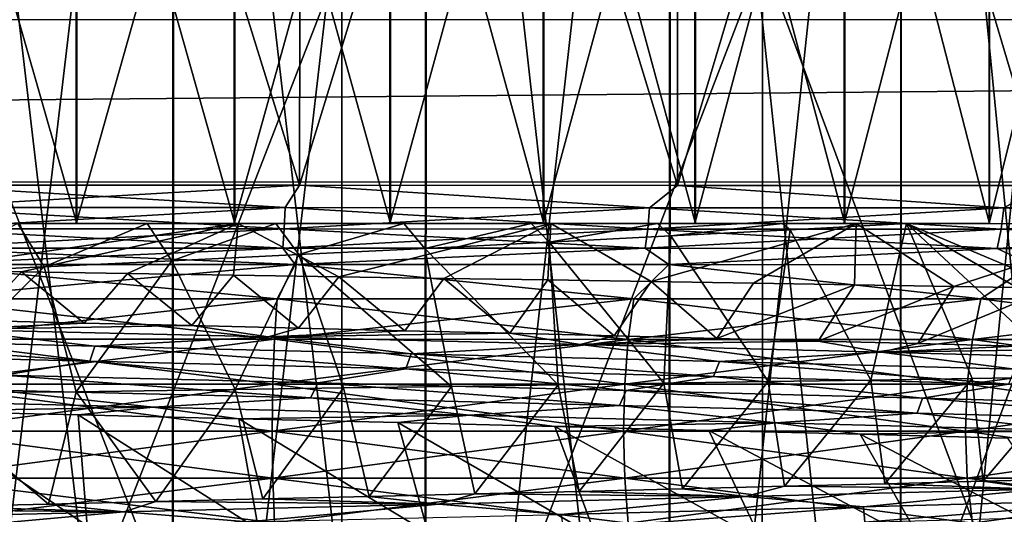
# Model space of a CAD drawing. Header units: metres. Extents: x -205 to 205, y -104 to 104.
# Tile 462 of 656: x -130.5 to -125.75, y 35.94 to 38.33. Entities that reach past the tile are written whole.
import ezdxf

# ---------------------------------------------------------------- set-up
doc = ezdxf.new("R2010")
doc.units = ezdxf.units.M
doc.layers.add('solid_01_2-CONSUMER_EHM_BOX_SW0001', color=7, linetype='CONTINUOUS')

msp = doc.modelspace()

# ---------------------------------------------------------------- linework, layer by layer
at = {"layer": 'solid_01_2-CONSUMER_EHM_BOX_SW0001'}
for points in [[(-200.010849, -74.958488), (-200.010773, 75.041512), (-0.010778, 75.04142)], [(-0.010849, -74.95858), (-200.010849, -74.958488), (-0.010778, 75.04142)], [(-131.000824, 43.474949, 9.15), (-131.001678, 37.530888, 9.15), (-129.151443, 37.530624, 9.261919)], [(-129.14032, 43.474682, 39.736015), (-131.001678, 37.530888, 39.849998), (-131.000824, 43.474949, 39.849998)], [(-129.14032, 43.474682, 39.736015), (-129.151443, 37.530624, 39.738083), (-131.001678, 37.530888, 39.849998)], [(-129.14032, 43.474682, 9.263984), (-131.000824, 43.474949, 9.15), (-129.151443, 37.530624, 9.261919)], [(-129.14032, 43.474682, 9.263984), (-129.151443, 37.530624, 9.261919), (-127.328178, 37.530361, 9.596043)], [(-129.14032, 43.474682, 39.736015), (-127.329033, 43.474422, 39.404301), (-129.151443, 37.530624, 39.738083)], [(-127.329033, 43.474422, 39.404301), (-127.328178, 37.530361, 39.403957), (-129.151443, 37.530624, 39.738083)], [(-127.329033, 43.474422, 9.595698), (-129.14032, 43.474682, 9.263984), (-127.328178, 37.530361, 9.596043)], [(-127.329033, 43.474422, 9.595698), (-127.328178, 37.530361, 9.596043), (-125.558487, 37.530109, 10.147501)], [(-125.556442, 43.474171, 10.148825), (-127.329033, 43.474422, 9.595698), (-125.558487, 37.530109, 10.147501)], [(-127.329033, 43.474422, 39.404301), (-125.556442, 43.474171, 38.851177), (-127.328178, 37.530361, 39.403957)], [(-125.556442, 43.474171, 38.851177), (-125.558487, 37.530109, 38.852501), (-127.328178, 37.530361, 39.403957)], [(-131.002335, 42.546604, 15), (-131.003845, 32.046604, 15), (-129.763733, 32.046425, 15.081106)], [(-129.762238, 42.546425, 15.081106), (-131.002335, 42.546604, 15), (-129.763733, 32.046425, 15.081106)], [(-129.759476, 42.546425, 33.918533), (-131.001068, 32.046604, 34), (-130.999573, 42.546604, 34)], [(-129.759476, 42.546425, 33.918533), (-129.760986, 32.046425, 33.918533), (-131.001068, 32.046604, 34)], [(-129.762238, 42.546425, 15.081106), (-129.763733, 32.046425, 15.081106), (-128.544907, 32.046249, 15.323375)], [(-128.543396, 42.546249, 15.323375), (-129.762238, 42.546425, 15.081106), (-128.544907, 32.046249, 15.323375)], [(-128.540726, 42.546249, 33.675907), (-129.760986, 32.046425, 33.918533), (-129.759476, 42.546425, 33.918533)], [(-128.540726, 42.546249, 33.675907), (-128.542236, 32.046249, 33.675907), (-129.760986, 32.046425, 33.918533)], [(-128.543396, 42.546249, 15.323375), (-128.544907, 32.046249, 15.323375), (-127.368248, 32.046082, 15.722613)], [(-127.366745, 42.546082, 15.722613), (-128.543396, 42.546249, 15.323375), (-127.368248, 32.046082, 15.722613)], [(-127.364182, 42.546082, 33.276325), (-128.542236, 32.046249, 33.675907), (-128.540726, 42.546249, 33.675907)], [(-127.364182, 42.546082, 33.276325), (-127.365685, 32.046082, 33.276325), (-128.542236, 32.046249, 33.675907)], [(-127.366745, 42.546082, 15.722613), (-127.368248, 32.046082, 15.722613), (-126.253761, 32.045921, 16.272009)], [(-126.252251, 42.545921, 16.272009), (-127.366745, 42.546082, 15.722613), (-126.253761, 32.045921, 16.272009)], [(-126.249847, 42.545921, 32.726604), (-127.365685, 32.046082, 33.276325), (-127.364182, 42.546082, 33.276325)], [(-126.249847, 42.545921, 32.726604), (-126.251358, 32.045921, 32.726604), (-127.365685, 32.046082, 33.276325)], [(-126.252251, 42.545921, 16.272009), (-126.253761, 32.045921, 16.272009), (-125.22039, 32.045773, 16.962252)], [(-125.21888, 42.545773, 16.962252), (-126.252251, 42.545921, 16.272009), (-125.22039, 32.045773, 16.962252)], [(-125.216682, 42.545773, 32.03606), (-126.251358, 32.045921, 32.726604), (-126.249847, 42.545921, 32.726604)], [(-125.216682, 42.545773, 32.03606), (-125.218193, 32.045773, 32.03606), (-126.251358, 32.045921, 32.726604)], [(-112.002922, 40.641869, 63.099998), (-150.011154, -40.548634, 63.099998), (-150.011002, -39.448967, 63.099998)], [(-112.002922, 40.641869, 63.099998), (-112.003082, 39.542202, 63.099998), (-150.011154, -40.548634, 63.099998)], [(-112.002922, 40.641869, 63.099998), (-150.011002, -39.448967, 63.099998), (-149.999695, 39.547642, 63.099998)], [(-149.501312, 40.049267, 6), (-149.502487, 31.849266, 6), (-112.502487, 31.843967, 6)], [(-112.501312, 40.043968, 6), (-149.501312, 40.049267, 6), (-112.502487, 31.843967, 6)], [(-131.003403, 37.346603, 12.8), (-131.003021, 40.046616, 12.8), (-130.228592, 40.046505, 12.826785)], [(-130.228973, 37.346493, 12.826786), (-131.003403, 37.346603, 12.8), (-130.228592, 40.046505, 12.826785)], [(-130.225571, 37.346493, 36.172989), (-130.999603, 40.046616, 36.200001), (-130.999985, 37.346603, 36.200001)], [(-130.225571, 37.346493, 36.172989), (-130.225174, 40.046505, 36.172989), (-130.999603, 40.046616, 36.200001)], [(-130.228973, 37.346493, 12.826786), (-130.228592, 40.046505, 12.826785), (-129.46611, 40.046398, 12.901993)], [(-129.466476, 37.346382, 12.901995), (-130.228973, 37.346493, 12.826786), (-129.46611, 40.046398, 12.901993)], [(-130.225571, 37.346493, 36.172989), (-129.463104, 37.346382, 36.097557), (-130.225174, 40.046505, 36.172989)], [(-129.463104, 37.346382, 36.097557), (-129.462708, 40.046398, 36.097557), (-130.225174, 40.046505, 36.172989)], [(-129.466476, 37.346382, 12.901995), (-129.46611, 40.046398, 12.901993), (-128.715561, 40.046291, 13.025623)], [(-128.715927, 37.346275, 13.025627), (-129.466476, 37.346382, 12.901995), (-128.715561, 40.046291, 13.025623)], [(-129.463104, 37.346382, 36.097557), (-128.712601, 37.346275, 35.973709), (-129.462708, 40.046398, 36.097557)], [(-128.712601, 37.346275, 35.973709), (-128.712189, 40.046291, 35.973705), (-129.462708, 40.046398, 36.097557)], [(-128.715927, 37.346275, 13.025627), (-128.715561, 40.046291, 13.025623), (-127.976471, 40.046185, 13.197861)], [(-127.976837, 37.346169, 13.197866), (-128.715927, 37.346275, 13.025627), (-127.976471, 40.046185, 13.197861)], [(-128.712601, 37.346275, 35.973709), (-127.973557, 37.346169, 35.801254), (-128.712189, 40.046291, 35.973705)], [(-127.973557, 37.346169, 35.801254), (-127.973152, 40.046185, 35.80125), (-128.712189, 40.046291, 35.973705)], [(-127.976837, 37.346169, 13.197866), (-127.976471, 40.046185, 13.197861), (-127.24411, 40.046082, 13.420495)], [(-127.244469, 37.346066, 13.420505), (-127.976837, 37.346169, 13.197866), (-127.24411, 40.046082, 13.420495)], [(-127.973557, 37.346169, 35.801254), (-127.241257, 37.346066, 35.578407), (-127.973152, 40.046185, 35.80125)], [(-127.241257, 37.346066, 35.578407), (-127.240845, 40.046082, 35.578396), (-127.973152, 40.046185, 35.80125)], [(-127.244469, 37.346066, 13.420505), (-127.24411, 40.046082, 13.420495), (-126.524384, 40.045979, 13.691288)], [(-126.524742, 37.345963, 13.691301), (-127.244469, 37.346066, 13.420505), (-126.524384, 40.045979, 13.691288)], [(-127.241257, 37.346066, 35.578407), (-126.521614, 37.345963, 35.307404), (-127.240845, 40.046082, 35.578396)], [(-126.521614, 37.345963, 35.307404), (-126.521194, 40.045979, 35.307392), (-127.240845, 40.046082, 35.578396)], [(-126.524742, 37.345963, 13.691301), (-126.524384, 40.045979, 13.691288), (-125.826408, 40.045879, 14.00679)], [(-125.826767, 37.34586, 14.006806), (-126.524742, 37.345963, 13.691301), (-125.826408, 40.045879, 14.00679)], [(-126.521614, 37.345963, 35.307404), (-125.82373, 37.34586, 34.991699), (-126.521194, 40.045979, 35.307392)], [(-125.82373, 37.34586, 34.991699), (-125.823311, 40.045879, 34.991684), (-126.521194, 40.045979, 35.307392)], [(-125.826767, 37.34586, 14.006806), (-125.826408, 40.045879, 14.00679), (-125.155243, 40.045784, 14.365577)], [(-125.155602, 37.345764, 14.365591), (-125.826767, 37.34586, 14.006806), (-125.155243, 40.045784, 14.365577)], [(-125.82373, 37.34586, 34.991699), (-125.152672, 37.345764, 34.632717), (-125.823311, 40.045879, 34.991684)], [(-125.152672, 37.345764, 34.632717), (-125.152252, 40.04578, 34.632702), (-125.823311, 40.045879, 34.991684)], [(-150.011154, -40.548634, 63.099998), (-112.003082, 39.542202, 63.099998), (-112.014389, -39.454407, 63.099998)], [(-88.746063, 39.085308, 108.5), (-173.439972, 38.335014, 108.5), (-88.563141, 38.322861, 108.5)], [(-131.002274, 33.346615, 6.8), (-131.001511, 38.631466, 6.8), (-128.946671, 38.631172, 6.919681)], [(-131.002274, 33.346615, 42.200001), (-128.947296, 33.346321, 42.080307), (-131.001511, 38.631466, 42.200001)], [(-128.947296, 33.346321, 6.919695), (-131.002274, 33.346615, 6.8), (-128.946671, 38.631172, 6.919681)], [(-128.947296, 33.346321, 42.080307), (-128.946671, 38.631172, 42.080318), (-131.001511, 38.631466, 42.200001)], [(-128.947296, 33.346321, 6.919695), (-128.946671, 38.631172, 6.919681), (-126.919617, 38.630882, 7.277106)], [(-128.947296, 33.346321, 42.080307), (-126.919617, 38.630882, 41.722893), (-128.946671, 38.631172, 42.080318)], [(-126.920303, 33.346031, 7.277121), (-128.947296, 33.346321, 6.919695), (-126.919617, 38.630882, 7.277106)], [(-128.947296, 33.346321, 42.080307), (-126.920319, 33.346031, 41.722881), (-126.919617, 38.630882, 41.722893)], [(-126.920319, 33.346031, 41.722881), (-124.94854, 33.345749, 41.132561), (-126.919617, 38.630882, 41.722893)], [(-126.920303, 33.346031, 7.277121), (-126.919617, 38.630882, 7.277106), (-124.947762, 38.6306, 7.867441)], [(-124.948524, 33.345749, 7.867445), (-126.920303, 33.346031, 7.277121), (-124.947762, 38.6306, 7.867441)], [(-124.94854, 33.345749, 41.132561), (-124.947762, 38.6306, 41.132561), (-126.919617, 38.630882, 41.722893)], [(-88.563141, 38.322861, 108.5), (-173.439972, 38.335014, 108.5), (-173.501678, 37.5527, 108.5)], [(-88.563141, 38.322861, 108.5), (-173.501678, 37.5527, 108.5), (-88.501671, 37.540531, 108.5)], [(-173.512405, -37.4473, 108.5), (-88.501671, 37.540531, 108.5), (-173.501678, 37.5527, 108.5)], [(-173.512405, -37.4473, 108.5), (-88.512413, -37.459469, 108.5), (-88.501671, 37.540531, 108.5)], [(-131.001694, 37.42326, 9.161721), (-129.221024, 37.423004, 9.265433), (-131.001678, 37.530888, 9.15)], [(-131.001694, 37.42326, 39.83828), (-131.001678, 37.530888, 39.849998), (-129.151443, 37.530624, 39.738083)], [(-129.221024, 37.423004, 39.734566), (-131.001694, 37.42326, 39.83828), (-129.151443, 37.530624, 39.738083)], [(-129.221024, 37.423004, 9.265433), (-129.151443, 37.530624, 9.261919), (-131.001678, 37.530888, 9.15)], [(-129.221024, 37.423004, 9.265433), (-127.464439, 37.422752, 9.575167), (-129.151443, 37.530624, 9.261919)], [(-127.464439, 37.422752, 39.424835), (-129.221024, 37.423004, 39.734566), (-129.151443, 37.530624, 39.738083)], [(-127.464439, 37.422752, 9.575167), (-127.328178, 37.530361, 9.596043), (-129.151443, 37.530624, 9.261919)], [(-127.464439, 37.422752, 39.424835), (-129.151443, 37.530624, 39.738083), (-127.328178, 37.530361, 39.403957)], [(-127.464439, 37.422752, 9.575167), (-125.755692, 37.422508, 10.086733), (-127.328178, 37.530361, 9.596043)], [(-125.755692, 37.422508, 38.913269), (-127.464439, 37.422752, 39.424835), (-127.328178, 37.530361, 39.403957)], [(-125.755692, 37.422508, 10.086733), (-125.558487, 37.530109, 10.147501), (-127.328178, 37.530361, 9.596043)], [(-125.755692, 37.422508, 38.913269), (-127.328178, 37.530361, 39.403957), (-125.558487, 37.530109, 38.852501)], [(-125.755692, 37.422508, 10.086733), (-124.117882, 37.422276, 10.793214), (-125.558487, 37.530109, 10.147501)], [(-124.117882, 37.422276, 38.206787), (-125.755692, 37.422508, 38.913269), (-125.558487, 37.530109, 38.852501)], [(-131.001709, 37.320381, 39.803528), (-131.001694, 37.42326, 39.83828), (-129.221024, 37.423004, 39.734566)], [(-129.225067, 37.320126, 9.29995), (-131.001694, 37.42326, 9.161721), (-131.001709, 37.320381, 9.196473)], [(-129.225067, 37.320126, 39.70005), (-131.001709, 37.320381, 39.803528), (-129.221024, 37.423004, 39.734566)], [(-129.225067, 37.320126, 9.29995), (-129.221024, 37.423004, 9.265433), (-131.001694, 37.42326, 9.161721)], [(-129.225067, 37.320126, 39.70005), (-129.221024, 37.423004, 39.734566), (-127.464439, 37.422752, 39.424835)], [(-129.225067, 37.320126, 9.29995), (-127.472466, 37.319878, 9.608982), (-129.221024, 37.423004, 9.265433)], [(-127.472466, 37.319878, 39.391018), (-129.225067, 37.320126, 39.70005), (-127.464439, 37.422752, 39.424835)], [(-127.472466, 37.319878, 9.608982), (-127.464439, 37.422752, 9.575167), (-129.221024, 37.423004, 9.265433)], [(-127.472466, 37.319878, 39.391018), (-127.464439, 37.422752, 39.424835), (-125.755692, 37.422508, 38.913269)], [(-127.472466, 37.319878, 9.608982), (-125.767593, 37.319633, 10.119389), (-127.464439, 37.422752, 9.575167)], [(-125.767593, 37.319633, 38.880611), (-127.472466, 37.319878, 39.391018), (-125.755692, 37.422508, 38.913269)], [(-125.767593, 37.319633, 10.119389), (-125.755692, 37.422508, 10.086733), (-127.464439, 37.422752, 9.575167)], [(-125.767593, 37.319633, 38.880611), (-125.755692, 37.422508, 38.913269), (-124.117882, 37.422276, 38.206787)], [(-125.767593, 37.319633, 10.119389), (-124.133492, 37.319397, 10.824269), (-125.755692, 37.422508, 10.086733)], [(-124.133492, 37.319397, 38.175732), (-125.767593, 37.319633, 38.880611), (-124.117882, 37.422276, 38.206787)], [(-124.133492, 37.319397, 10.824269), (-124.117882, 37.422276, 10.793214), (-125.755692, 37.422508, 10.086733)], [(-131.003555, 37.121025, 11.874386), (-131.003494, 37.346603, 12.099965), (-129.447739, 37.346382, 12.198863)], [(-131.003555, 37.121025, 11.874386), (-129.447739, 37.346382, 12.198863), (-130.491913, 37.113289, 11.877013)], [(-131.003494, 37.346603, 12.099965), (-131.003403, 37.346603, 12.8), (-130.228973, 37.346493, 12.826786)], [(-131.003494, 37.346603, 12.099965), (-130.228973, 37.346493, 12.826786), (-129.466476, 37.346382, 12.901995)], [(-129.447739, 37.346382, 12.198863), (-131.003494, 37.346603, 12.099965), (-129.466476, 37.346382, 12.901995)], [(-129.231598, 37.227177, 9.355714), (-131.001709, 37.320381, 9.196473), (-131.001724, 37.227432, 9.252616)], [(-131.001724, 37.227432, 39.747383), (-131.001709, 37.320381, 39.803528), (-129.225067, 37.320126, 39.70005)], [(-129.231598, 37.227177, 39.644287), (-131.001724, 37.227432, 39.747383), (-129.225067, 37.320126, 39.70005)], [(-129.231598, 37.227177, 9.355714), (-129.225067, 37.320126, 9.29995), (-131.001709, 37.320381, 9.196473)], [(-130.509293, 37.346535, 36.692486), (-130.225571, 37.346493, 36.172989), (-130.999985, 37.346603, 36.200001)], [(-130.999878, 37.108608, 37.138031), (-130.382034, 37.137634, 37.093678), (-130.509293, 37.346535, 36.692486)], [(-130.509293, 37.346535, 36.692486), (-129.885986, 37.346443, 36.679642), (-130.225571, 37.346493, 36.172989)], [(-130.382034, 37.137634, 37.093678), (-129.885986, 37.346443, 36.679642), (-130.509293, 37.346535, 36.692486)], [(-130.491913, 37.113289, 11.877013), (-129.447739, 37.346382, 12.198863), (-129.980469, 37.105549, 11.900375)], [(-130.382034, 37.137634, 37.093678), (-129.766479, 37.166931, 37.018738), (-129.885986, 37.346443, 36.679642)], [(-129.885986, 37.346443, 36.679642), (-129.463104, 37.346382, 36.097557), (-130.225571, 37.346493, 36.172989)], [(-129.980469, 37.105549, 11.900375), (-129.447739, 37.346382, 12.198863), (-129.470078, 37.097805, 11.944462)], [(-129.885986, 37.346443, 36.679642), (-129.265686, 37.346355, 36.635391), (-129.463104, 37.346382, 36.097557)], [(-129.766479, 37.166931, 37.018738), (-129.265686, 37.346355, 36.635391), (-129.885986, 37.346443, 36.679642)], [(-129.766479, 37.166931, 37.018738), (-129.154633, 37.196507, 36.913197), (-129.265686, 37.346355, 36.635391)], [(-129.470078, 37.097805, 11.944462), (-129.447739, 37.346382, 12.198863), (-128.961548, 37.090054, 12.009227)], [(-129.447739, 37.346382, 12.198863), (-129.466476, 37.346382, 12.901995), (-128.715927, 37.346275, 13.025627)], [(-129.265686, 37.346355, 36.635391), (-128.712601, 37.346275, 35.973709), (-129.463104, 37.346382, 36.097557)], [(-129.447739, 37.346382, 12.198863), (-128.715927, 37.346275, 13.025627), (-127.976837, 37.346169, 13.197866)], [(-127.93956, 37.346165, 12.484), (-129.447739, 37.346382, 12.198863), (-127.976837, 37.346169, 13.197866)], [(-128.961548, 37.090054, 12.009227), (-129.447739, 37.346382, 12.198863), (-127.93956, 37.346165, 12.484)], [(-129.265686, 37.346355, 36.635391), (-128.647827, 37.346268, 36.559731), (-128.712601, 37.346275, 35.973709)], [(-129.154633, 37.196507, 36.913197), (-128.647827, 37.346268, 36.559731), (-129.265686, 37.346355, 36.635391)], [(-129.231598, 37.227177, 39.644287), (-129.225067, 37.320126, 39.70005), (-127.472466, 37.319878, 39.391018)], [(-129.231598, 37.227177, 9.355714), (-127.485428, 37.226929, 9.663611), (-129.225067, 37.320126, 9.29995)], [(-127.485428, 37.226929, 39.336388), (-129.231598, 37.227177, 39.644287), (-127.472466, 37.319878, 39.391018)], [(-127.485428, 37.226929, 9.663611), (-127.472466, 37.319878, 9.608982), (-129.225067, 37.320126, 9.29995)], [(-129.154633, 37.196507, 36.913197), (-128.547302, 37.226471, 36.776878), (-128.647827, 37.346268, 36.559731)], [(-128.961548, 37.090054, 12.009227), (-127.93956, 37.346165, 12.484), (-128.45575, 37.082302, 12.094591)], [(-128.034042, 37.346176, 36.45266), (-127.973557, 37.346169, 35.801254), (-128.712601, 37.346275, 35.973709)], [(-128.647827, 37.346268, 36.559731), (-128.034042, 37.346176, 36.45266), (-128.712601, 37.346275, 35.973709)], [(-128.547302, 37.226471, 36.776878), (-128.034042, 37.346176, 36.45266), (-128.647827, 37.346268, 36.559731)], [(-128.547302, 37.226471, 36.776878), (-127.948227, 37.256531, 36.610661), (-128.034042, 37.346176, 36.45266)], [(-128.45575, 37.082302, 12.094591), (-127.93956, 37.346165, 12.484), (-127.953499, 37.074547, 12.200441)], [(-128.034042, 37.346176, 36.45266), (-127.425934, 37.346092, 36.314186), (-127.973557, 37.346169, 35.801254)], [(-127.948227, 37.256531, 36.610661), (-127.425934, 37.346092, 36.314186), (-128.034042, 37.346176, 36.45266)], [(-127.93956, 37.346165, 12.484), (-127.976837, 37.346169, 13.197866), (-127.244469, 37.346066, 13.420505)], [(-127.425934, 37.346092, 36.314186), (-127.241257, 37.346066, 35.578407), (-127.973557, 37.346169, 35.801254)], [(-127.953499, 37.074547, 12.200441), (-127.93956, 37.346165, 12.484), (-127.455589, 37.066784, 12.326638)], [(-127.948227, 37.256531, 36.610661), (-127.360916, 37.286407, 36.415916), (-127.425934, 37.346092, 36.314186)], [(-127.93956, 37.346165, 12.484), (-127.244469, 37.346066, 13.420505), (-126.524742, 37.345963, 13.691301)], [(-126.467842, 37.345951, 12.959728), (-127.93956, 37.346165, 12.484), (-126.524742, 37.345963, 13.691301)], [(-127.455589, 37.066784, 12.326638), (-127.93956, 37.346165, 12.484), (-126.467842, 37.345951, 12.959728)], [(-127.485428, 37.226929, 39.336388), (-127.472466, 37.319878, 39.391018), (-125.767593, 37.319633, 38.880611)], [(-127.485428, 37.226929, 9.663611), (-125.786804, 37.226685, 10.172146), (-127.472466, 37.319878, 9.608982)], [(-125.786804, 37.226685, 38.827854), (-127.485428, 37.226929, 39.336388), (-125.767593, 37.319633, 38.880611)], [(-125.786804, 37.226685, 10.172146), (-125.767593, 37.319633, 10.119389), (-127.472466, 37.319878, 9.608982)], [(-127.455589, 37.066784, 12.326638), (-126.467842, 37.345951, 12.959728), (-126.962799, 37.059013, 12.473022)], [(-127.425934, 37.346092, 36.314186), (-126.822945, 37.346004, 36.14431), (-127.241257, 37.346066, 35.578407)], [(-127.360916, 37.286407, 36.415916), (-126.822945, 37.346004, 36.14431), (-127.425934, 37.346092, 36.314186)], [(-127.360916, 37.286407, 36.415916), (-126.78598, 37.316196, 36.1931), (-126.822945, 37.346004, 36.14431)], [(-126.89183, 36.584427, 37.003456), (-126.78598, 37.316196, 36.1931), (-127.360916, 37.286407, 36.415916)], [(-126.822945, 37.346004, 36.14431), (-126.521614, 37.345963, 35.307404), (-127.241257, 37.346066, 35.578407)], [(-126.962799, 37.059013, 12.473022), (-126.467842, 37.345951, 12.959728), (-126.475998, 37.051231, 12.639366)], [(-126.396095, 36.591995, 36.821316), (-126.78598, 37.316196, 36.1931), (-126.89183, 36.584427, 37.003456)], [(-126.822945, 37.346004, 36.14431), (-126.224976, 37.345917, 35.943024), (-126.521614, 37.345963, 35.307404)], [(-126.78598, 37.316196, 36.1931), (-126.224976, 37.345917, 35.943024), (-126.822945, 37.346004, 36.14431)], [(-126.396095, 36.591995, 36.821316), (-126.224976, 37.345917, 35.943024), (-126.78598, 37.316196, 36.1931)], [(-126.467842, 37.345951, 12.959728), (-126.524742, 37.345963, 13.691301), (-125.826767, 37.34586, 14.006806)], [(-126.224976, 37.345917, 35.943024), (-125.82373, 37.34586, 34.991699), (-126.521614, 37.345963, 35.307404)], [(-126.475998, 37.051231, 12.639366), (-126.467842, 37.345951, 12.959728), (-125.996094, 37.043457, 12.825403)], [(-126.467842, 37.345951, 12.959728), (-125.826767, 37.34586, 14.006806), (-125.155602, 37.345764, 14.365591)], [(-125.065857, 37.345753, 13.612996), (-126.467842, 37.345951, 12.959728), (-125.155602, 37.345764, 14.365591)], [(-125.996094, 37.043457, 12.825403), (-126.467842, 37.345951, 12.959728), (-125.065857, 37.345753, 13.612996)], [(-125.908394, 36.599545, 36.619576), (-126.224976, 37.345917, 35.943024), (-126.396095, 36.591995, 36.821316)], [(-126.224976, 37.345917, 35.943024), (-124.827469, 37.345718, 35.25227), (-125.82373, 37.34586, 34.991699)], [(-124.501122, 36.622078, 35.900478), (-124.827469, 37.345718, 35.25227), (-126.224976, 37.345917, 35.943024)], [(-125.429535, 36.607067, 36.398624), (-126.224976, 37.345917, 35.943024), (-125.908394, 36.599545, 36.619576)], [(-124.96022, 36.614574, 36.158806), (-126.224976, 37.345917, 35.943024), (-125.429535, 36.607067, 36.398624)], [(-124.501122, 36.622078, 35.900478), (-126.224976, 37.345917, 35.943024), (-124.96022, 36.614574, 36.158806)], [(-125.996094, 37.043457, 12.825403), (-125.065857, 37.345753, 13.612996), (-125.523933, 37.035686, 13.030819)], [(-124.827469, 37.345718, 35.25227), (-125.152672, 37.345764, 34.632717), (-125.82373, 37.34586, 34.991699)], [(-125.786804, 37.226685, 38.827854), (-125.767593, 37.319633, 38.880611), (-124.133492, 37.319397, 38.175732)], [(-125.786804, 37.226685, 10.172146), (-124.158707, 37.226452, 10.87444), (-125.767593, 37.319633, 10.119389)], [(-124.158707, 37.226452, 38.125561), (-125.786804, 37.226685, 38.827854), (-124.133492, 37.319397, 38.175732)], [(-124.158707, 37.226452, 10.87444), (-124.133492, 37.319397, 10.824269), (-125.767593, 37.319633, 10.119389)], [(-127.39476, 36.576847, 37.165665), (-127.360916, 37.286407, 36.415916), (-127.948227, 37.256531, 36.610661)], [(-126.89183, 36.584427, 37.003456), (-127.360916, 37.286407, 36.415916), (-127.39476, 36.576847, 37.165665)], [(-131.001724, 37.227432, 9.252616), (-131.001724, 37.148865, 9.327419), (-129.172882, 37.148605, 9.438045)], [(-129.231598, 37.227177, 39.644287), (-131.001724, 37.148865, 39.672581), (-131.001724, 37.227432, 39.747383)], [(-129.231598, 37.227177, 9.355714), (-131.001724, 37.227432, 9.252616), (-129.172882, 37.148605, 9.438045)], [(-129.231598, 37.227177, 39.644287), (-129.172882, 37.148605, 39.561954), (-131.001724, 37.148865, 39.672581)], [(-129.231598, 37.227177, 9.355714), (-129.172882, 37.148605, 9.438045), (-127.485428, 37.226929, 9.663611)], [(-127.485428, 37.226929, 39.336388), (-129.172882, 37.148605, 39.561954), (-129.231598, 37.227177, 39.644287)], [(-127.485428, 37.226929, 9.663611), (-129.172882, 37.148605, 9.438045), (-127.370689, 37.148346, 9.768307)], [(-127.485428, 37.226929, 39.336388), (-127.370689, 37.148346, 39.231693), (-129.172882, 37.148605, 39.561954)], [(-128.419006, 36.561649, 37.429165), (-128.547302, 37.226471, 36.776878), (-129.154633, 37.196507, 36.913197)], [(-127.904091, 36.569256, 37.307652), (-127.948227, 37.256531, 36.610661), (-128.547302, 37.226471, 36.776878)], [(-127.904091, 36.569256, 37.307652), (-128.547302, 37.226471, 36.776878), (-128.419006, 36.561649, 37.429165)], [(-127.39476, 36.576847, 37.165665), (-127.948227, 37.256531, 36.610661), (-127.904091, 36.569256, 37.307652)], [(-127.485428, 37.226929, 9.663611), (-127.370689, 37.148346, 9.768307), (-125.786804, 37.226685, 10.172146)], [(-125.786804, 37.226685, 38.827854), (-127.370689, 37.148346, 39.231693), (-127.485428, 37.226929, 39.336388)], [(-125.786804, 37.226685, 10.172146), (-127.370689, 37.148346, 9.768307), (-125.62146, 37.148094, 10.313391)], [(-125.786804, 37.226685, 38.827854), (-125.62146, 37.148094, 38.686611), (-127.370689, 37.148346, 39.231693)], [(-125.786804, 37.226685, 10.172146), (-125.62146, 37.148094, 10.313391), (-124.158707, 37.226452, 10.87444)], [(-124.158707, 37.226452, 38.125561), (-125.62146, 37.148094, 38.686611), (-125.786804, 37.226685, 38.827854)], [(-129.462311, 36.546402, 37.609932), (-129.154633, 37.196507, 36.913197), (-129.766479, 37.166931, 37.018738)], [(-128.93869, 36.554031, 37.529987), (-129.154633, 37.196507, 36.913197), (-129.462311, 36.546402, 37.609932)], [(-128.419006, 36.561649, 37.429165), (-129.154633, 37.196507, 36.913197), (-128.93869, 36.554031, 37.529987)], [(-129.25856, 36.983627, 9.586036), (-131.001724, 37.148865, 9.327419), (-131.001755, 36.983875, 9.484507)], [(-129.172882, 37.148605, 39.561954), (-131.001755, 36.983875, 39.515495), (-131.001724, 37.148865, 39.672581)], [(-129.25856, 36.983627, 39.413963), (-131.001755, 36.983875, 39.515495), (-129.172882, 37.148605, 39.561954)], [(-129.25856, 36.983627, 9.586036), (-129.172882, 37.148605, 9.438045), (-131.001724, 37.148865, 9.327419)], [(-130.999512, 36.52998, 37.700035), (-130.382034, 37.137634, 37.093678), (-130.999878, 37.108608, 37.138031)], [(-130.228607, 36.53558, 37.688305), (-130.382034, 37.137634, 37.093678), (-130.999512, 36.52998, 37.700035)], [(-130.228607, 36.53558, 37.688305), (-129.766479, 37.166931, 37.018738), (-130.382034, 37.137634, 37.093678)], [(-129.462311, 36.546402, 37.609932), (-129.766479, 37.166931, 37.018738), (-130.228607, 36.53558, 37.688305)], [(-129.25856, 36.983627, 9.586036), (-127.53894, 36.983379, 9.889251), (-129.172882, 37.148605, 9.438045)], [(-127.53894, 36.983379, 39.110748), (-129.25856, 36.983627, 39.413963), (-129.172882, 37.148605, 39.561954)], [(-127.53894, 36.983379, 9.889251), (-127.370689, 37.148346, 9.768307), (-129.172882, 37.148605, 9.438045)], [(-127.53894, 36.983379, 39.110748), (-129.172882, 37.148605, 39.561954), (-127.370689, 37.148346, 39.231693)], [(-127.53894, 36.983379, 9.889251), (-125.86615, 36.983139, 10.390051), (-127.370689, 37.148346, 9.768307)], [(-125.86615, 36.983139, 38.609947), (-127.53894, 36.983379, 39.110748), (-127.370689, 37.148346, 39.231693)], [(-125.86615, 36.983139, 10.390051), (-125.62146, 37.148094, 10.313391), (-127.370689, 37.148346, 9.768307)], [(-125.86615, 36.983139, 38.609947), (-127.370689, 37.148346, 39.231693), (-125.62146, 37.148094, 38.686611)], [(-125.86615, 36.983139, 10.390051), (-124.26281, 36.98291, 11.081665), (-125.62146, 37.148094, 10.313391)], [(-124.26281, 36.98291, 37.918335), (-125.86615, 36.983139, 38.609947), (-125.62146, 37.148094, 38.686611)], [(-131.003555, 37.121025, 11.874386), (-130.491913, 37.113289, 11.877013), (-130.708908, 36.879368, 12.329357)], [(-130.491913, 37.113289, 11.877013), (-130.189377, 36.866974, 12.352702), (-130.708908, 36.879368, 12.329357)], [(-130.491913, 37.113289, 11.877013), (-129.980469, 37.105549, 11.900375), (-130.189377, 36.866974, 12.352702)], [(-129.980469, 37.105549, 11.900375), (-129.671371, 36.85458, 12.398169), (-130.189377, 36.866974, 12.352702)], [(-129.980469, 37.105549, 11.900375), (-129.470078, 37.097805, 11.944462), (-129.671371, 36.85458, 12.398169)], [(-129.470078, 37.097805, 11.944462), (-129.155975, 36.842182, 12.465772), (-129.671371, 36.85458, 12.398169)], [(-129.470078, 37.097805, 11.944462), (-128.961548, 37.090054, 12.009227), (-129.155975, 36.842182, 12.465772)], [(-128.961548, 37.090054, 12.009227), (-128.644211, 36.829781, 12.555503), (-129.155975, 36.842182, 12.465772)], [(-128.961548, 37.090054, 12.009227), (-128.45575, 37.082302, 12.094591), (-128.644211, 36.829781, 12.555503)], [(-128.45575, 37.082302, 12.094591), (-128.136932, 36.817368, 12.667183), (-128.644211, 36.829781, 12.555503)], [(-128.45575, 37.082302, 12.094591), (-127.953499, 37.074547, 12.200441), (-128.136932, 36.817368, 12.667183)], [(-127.953499, 37.074547, 12.200441), (-127.634979, 36.804947, 12.80045), (-128.136932, 36.817368, 12.667183)], [(-127.953499, 37.074547, 12.200441), (-127.455589, 37.066784, 12.326638), (-127.634979, 36.804947, 12.80045)], [(-127.455589, 37.066784, 12.326638), (-127.139214, 36.79253, 12.954937), (-127.634979, 36.804947, 12.80045)], [(-127.455589, 37.066784, 12.326638), (-126.962799, 37.059013, 12.473022), (-127.139214, 36.79253, 12.954937)], [(-126.962799, 37.059013, 12.473022), (-126.475998, 37.051231, 12.639366), (-127.139214, 36.79253, 12.954937)], [(-126.475998, 37.051231, 12.639366), (-126.650497, 36.780121, 13.130276), (-127.139214, 36.79253, 12.954937)], [(-126.475998, 37.051231, 12.639366), (-125.996094, 37.043457, 12.825403), (-126.650497, 36.780121, 13.130276)], [(-125.996094, 37.043457, 12.825403), (-126.169685, 36.767727, 13.326106), (-126.650497, 36.780121, 13.130276)], [(-125.996094, 37.043457, 12.825403), (-125.523933, 37.035686, 13.030819), (-126.169685, 36.767727, 13.326106)], [(-125.523933, 37.035686, 13.030819), (-125.697655, 36.75536, 13.542063), (-126.169685, 36.767727, 13.326106)], [(-129.272278, 36.788433, 9.703138), (-131.001755, 36.983875, 9.484507), (-131.001785, 36.788681, 9.602407)], [(-129.25856, 36.983627, 39.413963), (-131.001785, 36.788681, 39.397594), (-131.001755, 36.983875, 39.515495)], [(-129.272278, 36.788433, 39.29686), (-131.001785, 36.788681, 39.397594), (-129.25856, 36.983627, 39.413963)], [(-129.272278, 36.788433, 9.703138), (-129.25856, 36.983627, 9.586036), (-131.001755, 36.983875, 9.484507)], [(-129.272278, 36.788433, 39.29686), (-129.25856, 36.983627, 39.413963), (-127.53894, 36.983379, 39.110748)], [(-129.272278, 36.788433, 9.703138), (-127.566162, 36.788189, 10.003973), (-129.25856, 36.983627, 9.586036)], [(-127.566162, 36.788189, 38.996025), (-129.272278, 36.788433, 39.29686), (-127.53894, 36.983379, 39.110748)], [(-127.566162, 36.788189, 10.003973), (-127.53894, 36.983379, 9.889251), (-129.25856, 36.983627, 9.586036)], [(-127.566162, 36.788189, 38.996025), (-127.53894, 36.983379, 39.110748), (-125.86615, 36.983139, 38.609947)], [(-127.566162, 36.788189, 10.003973), (-125.906502, 36.787952, 10.500841), (-127.53894, 36.983379, 9.889251)], [(-125.906502, 36.787952, 10.500841), (-125.86615, 36.983139, 10.390051), (-127.53894, 36.983379, 9.889251)], [(-125.906502, 36.787952, 38.499157), (-127.566162, 36.788189, 38.996025), (-125.86615, 36.983139, 38.609947)], [(-125.906502, 36.787952, 38.499157), (-125.86615, 36.983139, 38.609947), (-124.26281, 36.98291, 37.918335)], [(-125.906502, 36.787952, 10.500841), (-124.31575, 36.787724, 11.187024), (-125.86615, 36.983139, 10.390051)], [(-124.31575, 36.787724, 37.812977), (-125.906502, 36.787952, 38.499157), (-124.26281, 36.98291, 37.918335)], [(-124.31575, 36.787724, 11.187024), (-124.26281, 36.98291, 11.081665), (-125.86615, 36.983139, 10.390051)], [(-130.708908, 36.879368, 12.329357), (-130.189377, 36.866974, 12.352702), (-130.83316, 36.836468, 12.388996)], [(-130.189377, 36.866974, 12.352702), (-129.671371, 36.85458, 12.398169), (-130.83316, 36.836468, 12.388996)], [(-129.671371, 36.85458, 12.398169), (-129.301926, 36.799614, 12.506727), (-130.83316, 36.836468, 12.388996)], [(-129.671371, 36.85458, 12.398169), (-129.155975, 36.842182, 12.465772), (-129.301926, 36.799614, 12.506727)], [(-129.155975, 36.842182, 12.465772), (-128.644211, 36.829781, 12.555503), (-129.301926, 36.799614, 12.506727)], [(-130.138123, 36.756046, 12.464067), (-131.678101, 36.79314, 12.452365), (-130.83316, 36.836468, 12.388996)], [(-130.138123, 36.756046, 12.464067), (-130.83316, 36.836468, 12.388996), (-129.301926, 36.799614, 12.506727)], [(-128.612411, 36.71896, 12.671029), (-130.138123, 36.756046, 12.464067), (-129.301926, 36.799614, 12.506727)], [(-128.644211, 36.829781, 12.555503), (-128.136932, 36.817368, 12.667183), (-129.301926, 36.799614, 12.506727)], [(-128.136932, 36.817368, 12.667183), (-127.798393, 36.762764, 12.817977), (-129.301926, 36.799614, 12.506727)], [(-128.612411, 36.71896, 12.671029), (-129.301926, 36.799614, 12.506727), (-127.798393, 36.762764, 12.817977)], [(-128.136932, 36.817368, 12.667183), (-127.634979, 36.804947, 12.80045), (-127.798393, 36.762764, 12.817977)], [(-127.634979, 36.804947, 12.80045), (-127.139214, 36.79253, 12.954937), (-127.798393, 36.762764, 12.817977)], [(-130.162399, 36.682663, 12.487077), (-131.699524, 36.719761, 12.478271), (-131.678101, 36.79314, 12.452365)], [(-130.162399, 36.682663, 12.487077), (-131.678101, 36.79314, 12.452365), (-130.138123, 36.756046, 12.464067)], [(-129.280777, 36.572392, 9.775624), (-131.001785, 36.788681, 9.602407), (-131.001816, 36.572636, 9.675385)], [(-129.272278, 36.788433, 39.29686), (-131.001816, 36.572636, 39.324615), (-131.001785, 36.788681, 39.397594)], [(-129.280777, 36.572392, 39.224377), (-131.001816, 36.572636, 39.324615), (-129.272278, 36.788433, 39.29686)], [(-129.280777, 36.572392, 9.775624), (-129.272278, 36.788433, 9.703138), (-131.001785, 36.788681, 9.602407)], [(-128.639145, 36.645569, 12.690808), (-130.162399, 36.682663, 12.487077), (-130.138123, 36.756046, 12.464067)], [(-128.639145, 36.645569, 12.690808), (-130.138123, 36.756046, 12.464067), (-128.612411, 36.71896, 12.671029)], [(-129.280777, 36.572392, 39.224377), (-129.272278, 36.788433, 39.29686), (-127.566162, 36.788189, 38.996025)], [(-129.280777, 36.572392, 9.775624), (-127.583023, 36.572147, 10.074985), (-129.272278, 36.788433, 9.703138)], [(-127.583023, 36.572147, 38.925014), (-129.280777, 36.572392, 39.224377), (-127.566162, 36.788189, 38.996025)], [(-127.583023, 36.572147, 10.074985), (-127.566162, 36.788189, 10.003973), (-129.272278, 36.788433, 9.703138)], [(-127.125992, 36.681873, 13.072265), (-128.612411, 36.71896, 12.671029), (-127.798393, 36.762764, 12.817977)], [(-127.139214, 36.79253, 12.954937), (-126.650497, 36.780121, 13.130276), (-127.798393, 36.762764, 12.817977)], [(-126.650497, 36.780121, 13.130276), (-126.34642, 36.725922, 13.318145), (-127.798393, 36.762764, 12.817977)], [(-127.125992, 36.681873, 13.072265), (-127.798393, 36.762764, 12.817977), (-126.34642, 36.725922, 13.318145)], [(-127.583023, 36.572147, 38.925014), (-127.566162, 36.788189, 38.996025), (-125.906502, 36.787952, 38.499157)], [(-127.583023, 36.572147, 10.074985), (-125.931496, 36.571911, 10.569419), (-127.566162, 36.788189, 10.003973)], [(-125.931496, 36.571911, 38.43058), (-127.583023, 36.572147, 38.925014), (-125.906502, 36.787952, 38.499157)], [(-125.931496, 36.571911, 10.569419), (-125.906502, 36.787952, 10.500841), (-127.566162, 36.788189, 10.003973)], [(-126.650497, 36.780121, 13.130276), (-126.169685, 36.767727, 13.326106), (-126.34642, 36.725922, 13.318145)], [(-126.169685, 36.767727, 13.326106), (-125.697655, 36.75536, 13.542063), (-126.34642, 36.725922, 13.318145)], [(-125.697655, 36.75536, 13.542063), (-125.235313, 36.743023, 13.777761), (-126.34642, 36.725922, 13.318145)], [(-125.931496, 36.571911, 38.43058), (-125.906502, 36.787952, 38.499157), (-124.31575, 36.787724, 37.812977)], [(-125.931496, 36.571911, 10.569419), (-124.348534, 36.571686, 11.25224), (-125.906502, 36.787952, 10.500841)], [(-124.348534, 36.571686, 37.747761), (-125.931496, 36.571911, 38.43058), (-124.31575, 36.787724, 37.812977)], [(-124.348534, 36.571686, 11.25224), (-124.31575, 36.787724, 11.187024), (-125.906502, 36.787952, 10.500841)], [(-130.578537, 36.615372, 12.465398), (-131.699524, 36.719761, 12.478271), (-130.162399, 36.682663, 12.487077)], [(-127.15477, 36.608479, 13.088542), (-128.639145, 36.645569, 12.690808), (-128.612411, 36.71896, 12.671029)], [(-127.15477, 36.608479, 13.088542), (-128.612411, 36.71896, 12.671029), (-127.125992, 36.681873, 13.072265)], [(-125.702354, 36.644798, 13.659482), (-127.125992, 36.681873, 13.072265), (-126.34642, 36.725922, 13.318145)], [(-125.235313, 36.743023, 13.777761), (-124.968681, 36.689091, 13.996962), (-126.34642, 36.725922, 13.318145)], [(-125.702354, 36.644798, 13.659482), (-126.34642, 36.725922, 13.318145), (-124.968681, 36.689091, 13.996962)], [(-129.062042, 36.57859, 12.614161), (-130.578537, 36.615372, 12.465398), (-130.162399, 36.682663, 12.487077)], [(-129.062042, 36.57859, 12.614161), (-130.162399, 36.682663, 12.487077), (-128.639145, 36.645569, 12.690808)], [(-125.732742, 36.571396, 13.672095), (-127.15477, 36.608479, 13.088542), (-127.125992, 36.681873, 13.072265)], [(-125.732742, 36.571396, 13.672095), (-127.125992, 36.681873, 13.072265), (-125.702354, 36.644798, 13.659482)], [(-129.098969, 36.505688, 12.583155), (-130.619583, 36.54248, 12.439279), (-130.578537, 36.615372, 12.465398)], [(-129.098969, 36.505688, 12.583155), (-130.578537, 36.615372, 12.465398), (-129.062042, 36.57859, 12.614161)], [(-127.576996, 36.541817, 12.954382), (-129.062042, 36.57859, 12.614161), (-128.639145, 36.645569, 12.690808)], [(-127.576996, 36.541817, 12.954382), (-128.639145, 36.645569, 12.690808), (-127.15477, 36.608479, 13.088542)], [(-126.146729, 36.505051, 13.480179), (-127.576996, 36.541817, 12.954382), (-127.15477, 36.608479, 13.088542)], [(-126.146729, 36.505051, 13.480179), (-127.15477, 36.608479, 13.088542), (-125.732742, 36.571396, 13.672095)], [(-125.429535, 36.607067, 36.398624), (-125.908394, 36.599545, 36.619576), (-125.855118, 36.104401, 35.532677)], [(-125.429535, 36.607067, 36.398624), (-125.855118, 36.104401, 35.532677), (-125.390549, 36.116646, 35.304176)], [(-129.283661, 36.345684, 9.800072), (-131.001816, 36.572636, 9.675385), (-131.001846, 36.345932, 9.7)], [(-129.280777, 36.572392, 39.224377), (-131.001846, 36.345932, 39.299999), (-131.001816, 36.572636, 39.324615)], [(-129.283661, 36.345684, 39.199928), (-131.001846, 36.345932, 39.299999), (-129.280777, 36.572392, 39.224377)], [(-129.283661, 36.345684, 9.800072), (-129.280777, 36.572392, 9.775624), (-131.001816, 36.572636, 9.675385)], [(-129.283661, 36.345684, 39.199928), (-129.280777, 36.572392, 39.224377), (-127.583023, 36.572147, 38.925014)], [(-129.283661, 36.345684, 9.800072), (-127.58873, 36.345444, 10.098936), (-129.280777, 36.572392, 9.775624)], [(-127.58873, 36.345444, 38.901066), (-129.283661, 36.345684, 39.199928), (-127.583023, 36.572147, 38.925014)], [(-127.58873, 36.345444, 10.098936), (-127.583023, 36.572147, 10.074985), (-129.280777, 36.572392, 9.775624)], [(-127.609222, 36.468903, 12.919046), (-129.098969, 36.505688, 12.583155), (-129.062042, 36.57859, 12.614161)], [(-127.609222, 36.468903, 12.919046), (-129.062042, 36.57859, 12.614161), (-127.576996, 36.541817, 12.954382)], [(-128.419006, 36.561649, 37.429165), (-128.93869, 36.554031, 37.529987), (-128.815292, 36.031105, 36.477005)], [(-128.419006, 36.561649, 37.429165), (-128.815292, 36.031105, 36.477005), (-128.306473, 36.043335, 36.372578)], [(-127.904091, 36.569256, 37.307652), (-128.419006, 36.561649, 37.429165), (-128.306473, 36.043335, 36.372578)], [(-127.904091, 36.569256, 37.307652), (-128.306473, 36.043335, 36.372578), (-127.802475, 36.05555, 36.246437)], [(-127.39476, 36.576847, 37.165665), (-127.904091, 36.569256, 37.307652), (-127.802475, 36.05555, 36.246437)], [(-127.39476, 36.576847, 37.165665), (-127.802475, 36.05555, 36.246437), (-127.304314, 36.067757, 36.098957)], [(-127.58873, 36.345444, 38.901066), (-127.583023, 36.572147, 38.925014), (-125.931496, 36.571911, 38.43058)], [(-127.58873, 36.345444, 10.098936), (-125.939949, 36.345207, 10.592549), (-127.583023, 36.572147, 10.074985)], [(-125.939949, 36.345207, 38.407452), (-127.58873, 36.345444, 38.901066), (-125.931496, 36.571911, 38.43058)], [(-125.939949, 36.345207, 10.592549), (-125.931496, 36.571911, 10.569419), (-127.583023, 36.572147, 10.074985)], [(-126.89183, 36.584427, 37.003456), (-127.39476, 36.576847, 37.165665), (-127.304314, 36.067757, 36.098957)], [(-126.89183, 36.584427, 37.003456), (-127.304314, 36.067757, 36.098957), (-126.813026, 36.079964, 35.93055)], [(-126.396095, 36.591995, 36.821316), (-126.89183, 36.584427, 37.003456), (-126.813026, 36.079964, 35.93055)], [(-126.396095, 36.591995, 36.821316), (-126.813026, 36.079964, 35.93055), (-126.329628, 36.092178, 35.741638)], [(-125.908394, 36.599545, 36.619576), (-126.396095, 36.591995, 36.821316), (-126.329628, 36.092178, 35.741638)], [(-125.908394, 36.599545, 36.619576), (-126.329628, 36.092178, 35.741638), (-125.855118, 36.104401, 35.532677)], [(-124.793564, 36.468296, 14.181198), (-126.146729, 36.505051, 13.480179), (-125.732742, 36.571396, 13.672095)], [(-125.939949, 36.345207, 38.407452), (-125.931496, 36.571911, 38.43058), (-124.348534, 36.571686, 37.747761)], [(-125.939949, 36.345207, 10.592549), (-124.359619, 36.344982, 11.274237), (-125.931496, 36.571911, 10.569419)], [(-124.359619, 36.344982, 37.725761), (-125.939949, 36.345207, 38.407452), (-124.348534, 36.571686, 37.747761)], [(-124.359619, 36.344982, 11.274237), (-124.348534, 36.571686, 11.25224), (-125.931496, 36.571911, 10.569419)], [(-129.856354, 36.460575, 12.441337), (-131.398163, 36.497589, 12.394094), (-130.619583, 36.54248, 12.439279)], [(-130.228607, 36.53558, 37.688305), (-130.999512, 36.52998, 37.700035), (-130.362289, 35.994324, 36.657681)], [(-130.999512, 36.52998, 37.700035), (-130.881668, 35.982052, 36.673615), (-130.362289, 35.994324, 36.657681)], [(-129.856354, 36.460575, 12.441337), (-130.619583, 36.54248, 12.439279), (-129.098969, 36.505688, 12.583155)], [(-130.228607, 36.53558, 37.688305), (-130.362289, 35.994324, 36.657681), (-129.844101, 36.006592, 36.619633)], [(-129.462311, 36.546402, 37.609932), (-130.228607, 36.53558, 37.688305), (-129.844101, 36.006592, 36.619633)], [(-129.462311, 36.546402, 37.609932), (-129.844101, 36.006592, 36.619633), (-129.328094, 36.018856, 36.559414)], [(-128.93869, 36.554031, 37.529987), (-129.462311, 36.546402, 37.609932), (-129.328094, 36.018856, 36.559414)], [(-128.93869, 36.554031, 37.529987), (-129.328094, 36.018856, 36.559414), (-128.815292, 36.031105, 36.477005)], [(-126.173798, 36.432125, 13.441274), (-127.609222, 36.468903, 12.919046), (-127.576996, 36.541817, 12.954382)], [(-126.173798, 36.432125, 13.441274), (-127.576996, 36.541817, 12.954382), (-126.146729, 36.505051, 13.480179)], [(-130.997269, 36.442165, 12.326065), (-131.398163, 36.497589, 12.394094), (-129.856354, 36.460575, 12.441337)], [(-128.333374, 36.423565, 12.683805), (-129.856354, 36.460575, 12.441337), (-129.098969, 36.505688, 12.583155)], [(-128.333374, 36.423565, 12.683805), (-129.098969, 36.505688, 12.583155), (-127.609222, 36.468903, 12.919046)], [(-126.854004, 36.386562, 13.119545), (-128.333374, 36.423565, 12.683805), (-127.609222, 36.468903, 12.919046)], [(-126.854004, 36.386562, 13.119545), (-127.609222, 36.468903, 12.919046), (-126.173798, 36.432125, 13.441274)], [(-124.815102, 36.395355, 14.139474), (-126.173798, 36.432125, 13.441274), (-126.146729, 36.505051, 13.480179)], [(-124.815102, 36.395355, 14.139474), (-126.146729, 36.505051, 13.480179), (-124.793564, 36.468296, 14.181198)], [(-130.175018, 35.889858, 11.32589), (-131.003738, 35.908421, 11.299966), (-130.997269, 36.442165, 12.326065)], [(-130.219009, 36.423828, 12.351424), (-130.997269, 36.442165, 12.326065), (-129.856354, 36.460575, 12.441337)], [(-130.175018, 35.889858, 11.32589), (-130.997269, 36.442165, 12.326065), (-130.219009, 36.423828, 12.351424)], [(-129.444489, 36.405437, 12.426024), (-130.219009, 36.423828, 12.351424), (-129.856354, 36.460575, 12.441337)], [(-129.349487, 35.871479, 11.403798), (-130.219009, 36.423828, 12.351424), (-129.444489, 36.405437, 12.426024)], [(-129.349487, 35.871479, 11.403798), (-130.175018, 35.889858, 11.32589), (-130.219009, 36.423828, 12.351424)], [(-129.444489, 36.405437, 12.426024), (-129.856354, 36.460575, 12.441337), (-128.333374, 36.423565, 12.683805)], [(-128.677353, 36.386887, 12.549491), (-129.444489, 36.405437, 12.426024), (-128.333374, 36.423565, 12.683805)], [(-127.920929, 36.368164, 12.721525), (-128.677353, 36.386887, 12.549491), (-128.333374, 36.423565, 12.683805)], [(-127.920929, 36.368164, 12.721525), (-128.333374, 36.423565, 12.683805), (-126.854004, 36.386562, 13.119545)], [(-125.441414, 36.349567, 13.739276), (-126.854004, 36.386562, 13.119545), (-126.173798, 36.432125, 13.441274)], [(-125.441414, 36.349567, 13.739276), (-126.173798, 36.432125, 13.441274), (-124.815102, 36.395355, 14.139474)], [(-128.530396, 35.853386, 11.533402), (-129.444489, 36.405437, 12.426024), (-128.677353, 36.386887, 12.549491)], [(-128.530396, 35.853386, 11.533402), (-129.349487, 35.871479, 11.403798), (-129.444489, 36.405437, 12.426024)], [(-127.721008, 35.835445, 11.714197), (-128.677353, 36.386887, 12.549491), (-127.920929, 36.368164, 12.721525)], [(-127.721008, 35.835445, 11.714197), (-128.530396, 35.853386, 11.533402), (-128.677353, 36.386887, 12.549491)], [(-127.177376, 36.349384, 12.941575), (-127.920929, 36.368164, 12.721525), (-126.854004, 36.386562, 13.119545)], [(-126.924576, 35.817482, 11.945463), (-127.920929, 36.368164, 12.721525), (-127.177376, 36.349384, 12.941575)], [(-126.924576, 35.817482, 11.945463), (-127.721008, 35.835445, 11.714197), (-127.920929, 36.368164, 12.721525)], [(-126.448746, 36.330673, 13.208845), (-127.177376, 36.349384, 12.941575), (-126.854004, 36.386562, 13.119545)], [(-126.448746, 36.330673, 13.208845), (-126.854004, 36.386562, 13.119545), (-125.441414, 36.349567, 13.739276)], [(-129.280807, 36.119011, 9.775331), (-131.001846, 36.345932, 9.7), (-131.001877, 36.119259, 9.67509)], [(-129.283661, 36.345684, 39.199928), (-131.001877, 36.119259, 39.324909), (-131.001846, 36.345932, 39.299999)], [(-129.280807, 36.119011, 39.22467), (-131.001877, 36.119259, 39.324909), (-129.283661, 36.345684, 39.199928)], [(-129.280807, 36.119011, 9.775331), (-129.283661, 36.345684, 9.800072), (-131.001846, 36.345932, 9.7)], [(-129.280807, 36.119011, 39.22467), (-129.283661, 36.345684, 39.199928), (-127.58873, 36.345444, 38.901066)], [(-127.583015, 36.118771, 10.074697), (-127.58873, 36.345444, 10.098936), (-129.283661, 36.345684, 9.800072)], [(-129.280807, 36.119011, 9.775331), (-127.583015, 36.118771, 10.074697), (-129.283661, 36.345684, 9.800072)], [(-127.583015, 36.118771, 38.925304), (-129.280807, 36.119011, 39.22467), (-127.58873, 36.345444, 38.901066)], [(-127.583015, 36.118771, 38.925304), (-127.58873, 36.345444, 38.901066), (-125.939949, 36.345207, 38.407452)], [(-125.931458, 36.118534, 10.569141), (-125.939949, 36.345207, 10.592549), (-127.58873, 36.345444, 10.098936)], [(-127.583015, 36.118771, 10.074697), (-125.931458, 36.118534, 10.569141), (-127.58873, 36.345444, 10.098936)], [(-125.931458, 36.118534, 38.430859), (-127.583015, 36.118771, 38.925304), (-125.939949, 36.345207, 38.407452)], [(-126.144279, 35.799305, 12.226268), (-127.177376, 36.349384, 12.941575), (-126.448746, 36.330673, 13.208845)], [(-126.144279, 35.799305, 12.226268), (-126.924576, 35.817482, 11.945463), (-127.177376, 36.349384, 12.941575)], [(-125.737282, 36.312138, 13.522712), (-126.448746, 36.330673, 13.208845), (-125.441414, 36.349567, 13.739276)], [(-125.383202, 35.780849, 12.555496), (-126.448746, 36.330673, 13.208845), (-125.737282, 36.312138, 13.522712)], [(-125.383202, 35.780849, 12.555496), (-126.144279, 35.799305, 12.226268), (-126.448746, 36.330673, 13.208845)], [(-125.931458, 36.118534, 38.430859), (-125.939949, 36.345207, 38.407452), (-124.359619, 36.344982, 37.725761)], [(-124.348465, 36.118305, 11.251976), (-124.359619, 36.344982, 11.274237), (-125.939949, 36.345207, 10.592549)], [(-125.931458, 36.118534, 10.569141), (-124.348465, 36.118305, 11.251976), (-125.939949, 36.345207, 10.592549)], [(-124.348465, 36.118305, 37.748024), (-125.931458, 36.118534, 38.430859), (-124.359619, 36.344982, 37.725761)], [(-129.272339, 35.903061, 9.702565), (-131.001877, 36.119259, 9.67509), (-131.001907, 35.903309, 9.60183)], [(-129.280807, 36.119011, 39.22467), (-131.001907, 35.903309, 39.39817), (-131.001877, 36.119259, 39.324909)], [(-129.272339, 35.903061, 39.297436), (-131.001907, 35.903309, 39.39817), (-129.280807, 36.119011, 39.22467)], [(-129.272339, 35.903061, 9.702565), (-129.280807, 36.119011, 9.775331), (-131.001877, 36.119259, 9.67509)], [(-129.272339, 35.903061, 39.297436), (-129.280807, 36.119011, 39.22467), (-127.583015, 36.118771, 38.925304)], [(-127.566154, 35.902817, 10.003411), (-127.583015, 36.118771, 10.074697), (-129.280807, 36.119011, 9.775331)], [(-129.272339, 35.903061, 9.702565), (-127.566154, 35.902817, 10.003411), (-129.280807, 36.119011, 9.775331)], [(-127.566154, 35.902817, 38.99659), (-129.272339, 35.903061, 39.297436), (-127.583015, 36.118771, 38.925304)], [(-127.566154, 35.902817, 38.99659), (-127.583015, 36.118771, 38.925304), (-125.931458, 36.118534, 38.430859)], [(-125.906433, 35.90258, 10.500299), (-125.931458, 36.118534, 10.569141), (-127.583015, 36.118771, 10.074697)], [(-127.566154, 35.902817, 10.003411), (-125.906433, 35.90258, 10.500299), (-127.583015, 36.118771, 10.074697)], [(-125.906433, 35.90258, 38.499702), (-127.566154, 35.902817, 38.99659), (-125.931458, 36.118534, 38.430859)], [(-126.329628, 36.092178, 35.741638), (-126.813026, 36.079964, 35.93055), (-125.586891, 36.066422, 35.334316)], [(-125.855118, 36.104401, 35.532677), (-126.329628, 36.092178, 35.741638), (-125.586891, 36.066422, 35.334316)], [(-125.906433, 35.90258, 38.499702), (-125.931458, 36.118534, 38.430859), (-124.348465, 36.118305, 37.748024)], [(-124.31562, 35.902351, 11.186508), (-124.348465, 36.118305, 11.251976), (-125.931458, 36.118534, 10.569141)], [(-125.906433, 35.90258, 10.500299), (-124.31562, 35.902351, 11.186508), (-125.931458, 36.118534, 10.569141)], [(-124.31562, 35.902351, 37.813492), (-125.906433, 35.90258, 38.499702), (-124.348465, 36.118305, 37.748024)], [(-125.390549, 36.116646, 35.304176), (-125.855118, 36.104401, 35.532677), (-125.586891, 36.066422, 35.334316)], [(-128.306473, 36.043335, 36.372578), (-128.815292, 36.031105, 36.477005), (-128.47966, 35.993568, 36.34803)], [(-128.306473, 36.043335, 36.372578), (-128.47966, 35.993568, 36.34803), (-127.001312, 36.029991, 35.932926)], [(-127.802475, 36.05555, 36.246437), (-128.306473, 36.043335, 36.372578), (-127.001312, 36.029991, 35.932926)], [(-127.304314, 36.067757, 36.098957), (-127.802475, 36.05555, 36.246437), (-127.001312, 36.029991, 35.932926)], [(-126.813026, 36.079964, 35.93055), (-127.304314, 36.067757, 36.098957), (-127.001312, 36.029991, 35.932926)], [(-126.813026, 36.079964, 35.93055), (-127.001312, 36.029991, 35.932926), (-125.586891, 36.066422, 35.334316)], [(-126.431282, 35.981232, 35.667519), (-125.586891, 36.066422, 35.334316), (-127.001312, 36.029991, 35.932926)], [(-126.431282, 35.981232, 35.667519), (-125.046059, 36.017902, 34.994564), (-125.586891, 36.066422, 35.334316)], [(-130.362289, 35.994324, 36.657681), (-130.881668, 35.982052, 36.673615), (-129.998932, 35.957157, 36.570995)], [(-129.844101, 36.006592, 36.619633), (-130.362289, 35.994324, 36.657681), (-129.998932, 35.957157, 36.570995)], [(-129.844101, 36.006592, 36.619633), (-129.998932, 35.957157, 36.570995), (-128.47966, 35.993568, 36.34803)], [(-129.400192, 35.907913, 36.460655), (-128.47966, 35.993568, 36.34803), (-129.998932, 35.957157, 36.570995)], [(-129.328094, 36.018856, 36.559414), (-129.844101, 36.006592, 36.619633), (-128.47966, 35.993568, 36.34803)], [(-129.400192, 35.907913, 36.460655), (-127.890335, 35.944569, 36.159657), (-128.47966, 35.993568, 36.34803)], [(-128.815292, 36.031105, 36.477005), (-129.328094, 36.018856, 36.559414), (-128.47966, 35.993568, 36.34803)], [(-127.890335, 35.944569, 36.159657), (-127.001312, 36.029991, 35.932926), (-128.47966, 35.993568, 36.34803)], [(-127.890335, 35.944569, 36.159657), (-126.431282, 35.981232, 35.667519), (-127.001312, 36.029991, 35.932926)], [(-126.42498, 35.907707, 35.638279), (-125.046059, 36.017902, 34.994564), (-126.431282, 35.981232, 35.667519)], [(-126.42498, 35.907707, 35.638279), (-125.043289, 35.944386, 34.964642), (-125.046059, 36.017902, 34.994564)], [(-131.401215, 35.969784, 36.667488), (-131.534531, 35.920742, 36.600471), (-129.998932, 35.957157, 36.570995)], [(-130.936478, 35.871265, 36.566349), (-129.998932, 35.957157, 36.570995), (-131.534531, 35.920742, 36.600471)], [(-130.881668, 35.982052, 36.673615), (-131.401215, 35.969784, 36.667488), (-129.998932, 35.957157, 36.570995)], [(-130.936478, 35.871265, 36.566349), (-129.400192, 35.907913, 36.460655), (-129.998932, 35.957157, 36.570995)], [(-127.880623, 35.871037, 36.131523), (-126.431282, 35.981232, 35.667519), (-127.890335, 35.944569, 36.159657)], [(-127.880623, 35.871037, 36.131523), (-126.42498, 35.907707, 35.638279), (-126.431282, 35.981232, 35.667519)]]:
    msp.add_3dface(points, dxfattribs=at)

doc.saveas('drawing.dxf')
